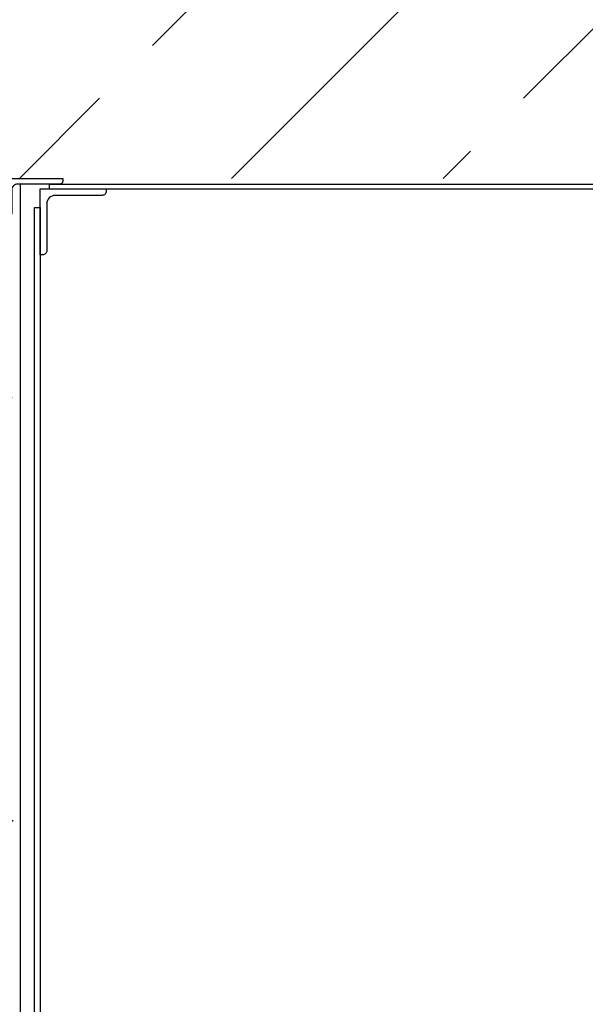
# Model space of a CAD drawing. Header units: millimetres. Extents: x -57642 to 5082813, y -177084 to 58112.
# Tile 340 of 656: x 30166 to 30766, y -39382 to -38339. Entities that reach past the tile are written whole.
import ezdxf

# ---------------------------------------------------------------- set-up
doc = ezdxf.new("R2010")
doc.units = ezdxf.units.MM

msp = doc.modelspace()

# ---------------------------------------------------------------- hatches: boundary and pattern name
at = {"lineweight": 13}
h = msp.add_hatch(dxfattribs=at)
h.set_pattern_fill('ANSI33', color=256, scale=50, style=0)
h.set_pattern_definition([(45, (-1.36, -74287.17), (-224.5064, 224.5064), []), (45, (223.15, -74287.17), (-224.5064, 224.5064), [158.75, -79.375])])
edge = h.paths.add_edge_path()
edge.add_arc((30155.07115, -38544.00387), 3, -90, 0.00002165, ccw=False)
edge.add_line((30155.07115, -38547.00387), (30152.07115, -38547.00387))
edge.add_line((30152.07115, -38547.00387), (30152.07115, -38507.00387))
edge.add_line((30152.07115, -38507.00387), (30212.07115, -38507.00387))
edge.add_line((30212.07115, -38507.00387), (40082.08548, -38509.80176))
edge.add_line((40082.08548, -38509.80176), (40082.08548, -38503.00387))
edge.add_line((40082.08548, -38503.00387), (40182.08548, -38503.00387))
edge.add_line((40182.08548, -38503.00387), (40182.08548, -38288.00387))
edge.add_line((40182.08548, -38288.00387), (40082.08548, -38288.00387))
edge.add_line((40082.08548, -38288.00387), (40082.08548, -38278.00387))
edge.add_line((40082.08548, -38278.00387), (40182.08548, -38278.00387))
edge.add_line((40182.08548, -38278.00387), (40182.08548, -38053.00387))
edge.add_line((40182.08548, -38053.00387), (38888.08548, -38053.00387))
edge.add_line((38888.08548, -38053.00387), (38888.08548, -37953.00387))
edge.add_line((38888.08548, -37953.00387), (38688.08548, -37953.00387))
edge.add_line((38688.08548, -37953.00387), (38688.08548, -38053.00387))
edge.add_line((38688.08548, -38053.00387), (29863.08364, -38168.00387))
edge.add_line((29863.08364, -38168.00387), (29863.08364, -38518.00387))
edge.add_line((29863.08364, -38518.00387), (29863.08439, -40761.46166))
edge.add_line((29863.08439, -40761.46166), (30052.73111, -40761.46166))
edge.add_arc((30063.08364, -40761.46166), 10.35253, 0, 180, ccw=False)
edge.add_line((30073.43617, -40761.46166), (30163.08449, -40761.46166))
edge.add_line((30163.08449, -40761.46166), (30158.07115, -38544.00387))
h.paths.add_polyline_path([(30053.08364, -38513.00387), (29973.08364, -38513.00387), (29973.08364, -38497.00387), (29933.08364, -38497.00387), (29933.08364, -38495.00387), (30093.08364, -38495.00387), (30093.08364, -38497.00387), (30053.08364, -38497.00387)], flags=16)
h.paths.add_polyline_path([(30063.08364, -40689.96762), (30063.08364, -40686.44771), (30058.08364, -40686.44771), (30038.08364, -40689.96762)], flags=16)
edge = h.paths.add_edge_path(flags=16)
edge.add_arc((38788.08548, -37978.17681), 5, 0, 360)
edge = h.paths.add_edge_path(flags=16)
edge.add_arc((38788.08548, -38028.17681), 5, 0, 360)
edge = h.paths.add_edge_path()
edge.add_line((30163.08449, -40761.46166), (30073.43617, -40761.46166))
edge.add_arc((30063.08364, -40761.46166), 10.35253, -180, 0, ccw=False)
edge.add_line((30052.73111, -40761.46166), (29863.08439, -40761.46166))
edge.add_line((29863.08439, -40761.46166), (29863.08612, -45943.32641))
edge.add_line((29863.08612, -45943.32641), (29987.73327, -45943.32637))
edge.add_arc((29998.0858, -45943.32637), 10.35253, 0.00001912, 180.00001912, ccw=False)
edge.add_line((30008.43833, -45943.32637), (30133.08548, -45943.32632))
edge.add_line((30133.08548, -45943.32632), (30133.08548, -45893.32632))
edge.add_line((30133.08548, -45893.32632), (30133.08548, -45843.26386))
edge.add_line((30133.08548, -45843.26386), (30133.08548, -45835.25387))
edge.add_line((30133.08548, -45835.25387), (30144.08548, -45765.80387))
edge.add_line((30144.08548, -45765.80387), (30163.08637, -45746.80298))
edge.add_line((30163.08637, -45746.80298), (30163.08449, -40761.46166))
h.paths.add_polyline_path([(30058.08364, -40850.55522), (30063.08364, -40850.55522), (30063.08364, -40847.03532), (30058.08364, -40847.03532)], flags=16)
h.paths.add_polyline_path([(29998.0858, -45871.83233), (29998.0858, -45868.31242), (29993.0858, -45868.31242), (29973.0858, -45871.83233)], flags=16)

# ---------------------------------------------------------------- linework, layer by layer
for p, q in [((30167.08364, -45797.80387), (30167.08364, -38513.00387)), ((30198.08548, -38513.00387), (51378.08548, -38513.00387)), ((30198.08548, -38518.00387), (30198.08548, -38513.00387)), ((30198.08548, -38518.00387), (51378.08548, -38518.00387)), ((30182.08548, -38538.00387), (30188.08548, -38538.00387)), ((30182.08548, -40960.39617), (30182.08548, -38538.00387)), ((30188.08548, -38538.00387), (30188.08548, -45838.00387))]:
    msp.add_line(p, q)
msp.add_lwpolyline([(30152.07115, -38547.00387), (30152.07115, -38507.00387), (30212.07115, -38507.00387), (30212.07115, -38510.00387, -0.4142135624), (30209.07115, -38513.00387), (30164.07115, -38513.00387, 0.4142135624), (30158.07115, -38519.00387), (30158.07115, -38544.00387, -0.4142135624), (30155.07115, -38547.00387), (30152.07115, -38547.00387)], format="xyb")
msp.add_lwpolyline([(30188.08548, -38588.00387), (30188.08548, -38518.00387), (30258.08548, -38518.00387), (30258.08548, -38520.50387, -0.4142135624), (30253.58548, -38525.00387), (30204.08548, -38525.00387, 0.4142135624), (30195.08548, -38534.00387), (30195.08548, -38583.50387, -0.4142135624), (30190.58548, -38588.00387)], format="xyb", close=True)

doc.saveas('drawing.dxf')
